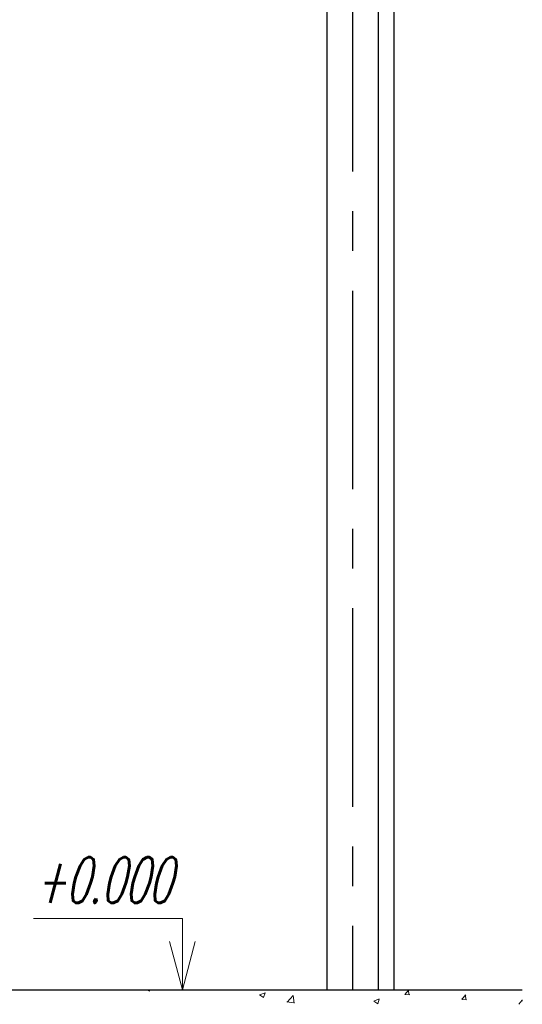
# Model space of a CAD drawing. Header units: millimetres. Extents: x 196 to 2027204, y -221452 to 153872.
# Tile 368 of 381: x 1226526 to 1227331, y -198694 to -197119. Entities that reach past the tile are written whole.
import ezdxf

# ---------------------------------------------------------------- set-up
doc = ezdxf.new("R2010")
doc.units = ezdxf.units.MM
doc.linetypes.add('CENTER', pattern=[50.8, 31.75, -6.35, 6.35, -6.35])
for name, color, linetype, lineweight in [('.', 7, 'Continuous', 15), ('Текст', 7, 'Continuous', 30), ('тонкая', 7, 'Continuous', 20)]:
    doc.layers.add(name, color=color, linetype=linetype, lineweight=lineweight)
doc.styles.add('Новый 050', font='romans.shx', dxfattribs={"width": 0.7, "oblique": 15, "height": 50})

msp = doc.modelspace()

# ---------------------------------------------------------------- linework, layer by layer
at = {"layer": '.', "color": 252, "linetype": 'Continuous', "lineweight": 20, "ltscale": 0.3, "true_color": 0x8c8c8c}
for p, q in [((1226730.7, -198670.3), (1226734.1, -198672.6)), ((1226734, -198672.6), (1226734.8, -198670.3)), ((1226829.6, -198670.3), (1226829.8, -198670.4)), ((1226829.8, -198670.7), (1226829.7, -198670.3)), ((1226910.3, -198678.4), (1226919.2, -198675)), ((1226910.3, -198678.5), (1226916.6, -198682.8)), ((1226916.6, -198682.8), (1226919.1, -198675.1)), ((1227058.3, -198670.5), (1227058.3, -198670.3)), ((1227058.8, -198670.3), (1227059.2, -198670.4)), ((1227142.7, -198677.7), (1227148.8, -198670.4)), ((1227142.7, -198677.7), (1227150.3, -198678.4)), ((1227149.4, -198678.5), (1227147.9, -198670.6)), ((1227233.8, -198685.6), (1227239.9, -198678.3)), ((1227240.5, -198686.5), (1227239, -198678.5)), ((1226954, -198689.7), (1226965.3, -198691.4)), ((1226954.2, -198690), (1226964.1, -198679.6)), ((1226965.3, -198691.7), (1226963.9, -198679.7)), ((1227092.8, -198688.6), (1227101.7, -198685.1)), ((1227092.8, -198688.7), (1227099.1, -198693)), ((1227099.1, -198693), (1227101.7, -198685.3)), ((1227233.8, -198685.7), (1227241.4, -198686.3)), ((1227324.9, -198693.6), (1227330.5, -198686.9)), ((1227330.5, -198688.6), (1227330.1, -198686.5))]:
    msp.add_line(p, q, dxfattribs=at)
at = {"color": 252, "lineweight": 30, "ltscale": 10}
for p, q in [((1227125, -195420.3), (1227125, -198670.3)), ((1227017.8, -195520.3), (1227017.8, -198670.3)), ((1227100, -195520.3), (1227100, -198670.3)), ((1221564.5, -198670.3), (1227330.5, -198670.3))]:
    msp.add_line(p, q, dxfattribs=at)
at = {"color": 252, "linetype": 'CENTER', "lineweight": 25, "ltscale": 10}
msp.add_line((1227058.9, -195520.3), (1227058.9, -198670.3), dxfattribs=at)
at = {"layer": 'тонкая'}
msp.add_lwpolyline([(1226729.8, -198670.3), (1226872, -198670.3), (1226786.7, -198670.3), (1226766, -198593.4), (1226786.7, -198670.3), (1226807.3, -198593.4), (1226786.7, -198670.3), (1226786.7, -198556.6), (1226548.6, -198556.6)], dxfattribs=at)

# ---------------------------------------------------------------- texts
at = {"layer": 'Текст', "insert": (1226659.7, -198494.9), "char_height": 91.406, "width": 307.073, "attachment_point": 5, "style": 'Новый 050'}
msp.add_mtext('{\\H0.8x;\\W0.6;+0.000}', dxfattribs=at)

doc.saveas('drawing.dxf')
